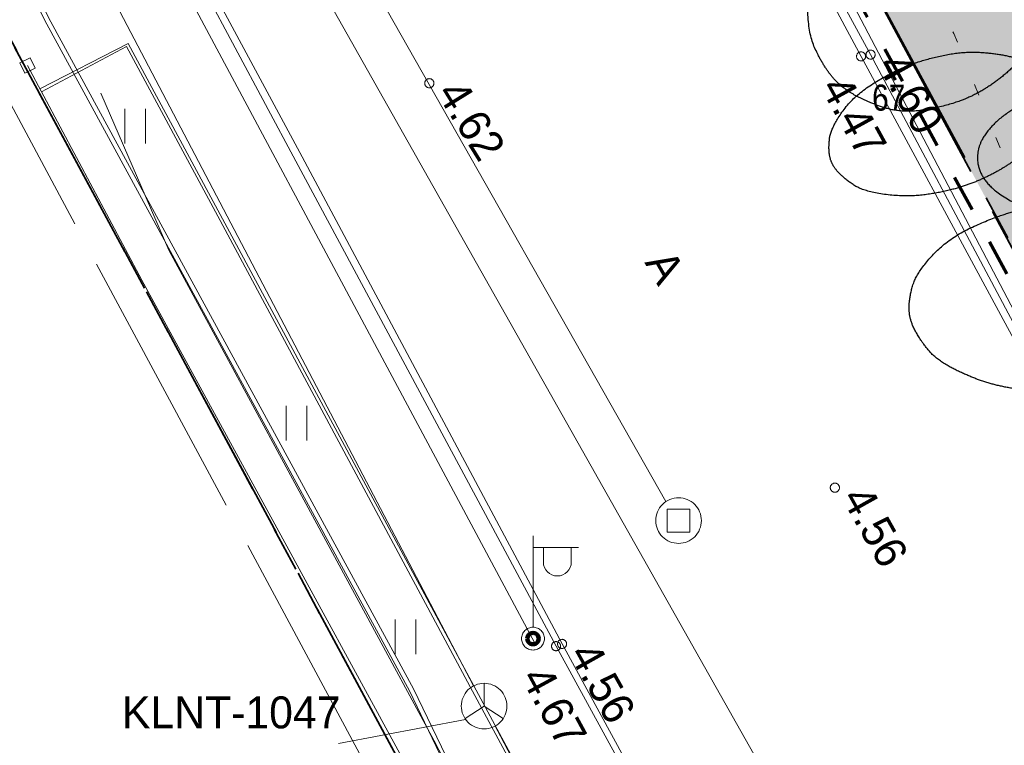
# Model space of a CAD drawing. Header units: metres. Extents: x 538891 to 1080079, y 6588829 to 13178720.
# Tile 254 of 656: x 539815 to 539836, y 6589182 to 6589198. Entities that reach past the tile are written whole.
import ezdxf

# ---------------------------------------------------------------- set-up
doc = ezdxf.new("R2010")
doc.units = ezdxf.units.M
doc.header["$LTSCALE"] = 0.4
for name, pattern in [('KATASTRIPIIR', [17.5, 10, -2.5, 2.5, -2.5]), ('KOLVIK', [3.125, 0.625, -2.5]), ('TOOPIIR', [17.5, 15, -2.5]), ('VW-02 Medium Dashed', [4, 2, -2])]:
    doc.linetypes.add(name, pattern=pattern)
for name, color, linetype in [('DENDRO', 7, 'Continuous'), ('GEO', 7, 'Continuous'), ('KINO_ASENDIPLAAN', 7, 'Continuous'), ('KINO_PINNAKATTED 2', 7, 'Continuous')]:
    doc.layers.add(name, color=color, linetype=linetype)
doc.styles.add('Arial', font='arial.ttf')
doc.styles.add('Arial Narrow', font='ARIALN.TTF')
doc.styles.add('HK Explorer Book', font='txt')
doc.linetypes.add('-D-', pattern='A,25,-2,-3.530927,["D",HK Explorer Book,S=3.5,R=0,X=-3.530927,Y=-1.75],-1.969073,25,-7.5', length=65)
doc.linetypes.add('-S-', pattern='A,10,-0.8,-1.31106,["S",Arial,S=1.402559,R=0,X=-1.31106,Y=-0.711108],-0.88894,10,-3', length=26)
doc.linetypes.add('-SK-', pattern='A,25,-0.25,-5.975415,["SK",HK Explorer Book,S=3.5,R=0,X=-5.975415,Y=-1.75],-1.274585,25,-7.5', length=65)
doc.linetypes.add('HEKK', pattern='A,0,[1,HEKK.shx,S=1,R=0,X=0,Y=-0.9],-10.4', length=10.4)
doc.linetypes.add('MP_KBL', pattern='A,0,[1,MP_KBL.shx,S=1,R=0,X=0,Y=-0.5],-18.999', length=18.999)
doc.linetypes.add('RAKAED', pattern='A,0,[1,RAKAED.shx,S=1,R=0,X=0,Y=-0.254375],-6.50875', length=6.50875)

# ---------------------------------------------------------------- blocks, each defined once
blk = doc.blocks.new('Landscape Area-226')
at = {"linetype": 'Continuous', "lineweight": 0}
blk.add_hatch(color=254, dxfattribs=at).paths.add_polyline_path([(-67.467, 134.818), (-71.46, 132.781), (-67.19, 124.86), (0, 0), (5.553, -10.141), (15.558, -4.907), (-6.422, 38.156), (-7.334, 37.698), (-24.238, 70.61), (-25.128, 70.156), (-55.703, 130.057)])
blk = doc.blocks.new('VARPOS')
at = {"color": 7, "linetype": 'Continuous', "lineweight": 9}
for p, q in [((-0.25, 0.25), (-0.25, -0.25)), ((-0.25, 0.25), (0.25, 0.25)), ((0.25, 0.25), (0.25, -0.25)), ((-0.25, -0.25), (0.25, -0.25))]:
    blk.add_line(p, q, dxfattribs=at)
blk = doc.blocks.new('MEPOST')
at = {"color": 7, "linetype": 'Continuous', "lineweight": 9, "flags": 128}
blk.add_lwpolyline([(0.5, 0), (0.498, -0.049), (0.49, -0.098), (0.478, -0.145), (0.462, -0.191), (0.441, -0.236), (0.416, -0.278), (0.387, -0.317), (0.354, -0.354), (0.317, -0.387), (0.278, -0.416), (0.236, -0.441), (0.191, -0.462), (0.145, -0.478), (0.098, -0.49), (0.049, -0.498), (0, -0.5), (-0.049, -0.498), (-0.098, -0.49), (-0.145, -0.478), (-0.191, -0.462), (-0.236, -0.441), (-0.278, -0.416), (-0.317, -0.387), (-0.354, -0.354), (-0.387, -0.317), (-0.416, -0.278), (-0.441, -0.236), (-0.462, -0.191), (-0.478, -0.145), (-0.49, -0.098), (-0.498, -0.049), (-0.5, 0), (-0.498, 0.049), (-0.49, 0.098), (-0.478, 0.145), (-0.462, 0.191), (-0.441, 0.236), (-0.416, 0.278), (-0.387, 0.317), (-0.354, 0.354), (-0.317, 0.387), (-0.278, 0.416), (-0.236, 0.441), (-0.191, 0.462), (-0.145, 0.478), (-0.098, 0.49), (-0.049, 0.498), (0, 0.5), (0.049, 0.498), (0.098, 0.49), (0.145, 0.478), (0.191, 0.462), (0.236, 0.441), (0.278, 0.416), (0.317, 0.387), (0.354, 0.354), (0.387, 0.317), (0.416, 0.278), (0.441, 0.236), (0.462, 0.191), (0.478, 0.145), (0.49, 0.098), (0.498, 0.049)], close=True, dxfattribs=at)
at = {"color": 252, "linetype": 'Continuous', "lineweight": 120, "true_color": 0x888888, "flags": 128}
blk.add_lwpolyline([(-0.25, 0, 0.414214), (0, -0.25, 0.414214), (0.25, 0, 0.414214), (0, 0.25, 0.414214)], format="xyb", close=True, dxfattribs=at)
blk = doc.blocks.new('VAPOST')
at = {"color": 7, "linetype": 'Continuous', "lineweight": 9}
for p, q in [((0, 0.5), (0, 4.5)), ((0, 4), (2, 4)), ((0.453, 3.358), (0.453, 4)), ((1.679, 3.358), (1.679, 4))]:
    blk.add_line(p, q, dxfattribs=at)
blk.add_arc((1.066, 3.358), 0.613, 180, 0, dxfattribs=at)
blk = doc.blocks.new('SIKAEV')
at = {"color": 7, "linetype": 'Continuous', "lineweight": 9}
for p, q in [((0, 1), (0, 0)), ((0, 0), (-0.83, -0.55)), ((0, 0), (0.83, -0.55))]:
    blk.add_line(p, q, dxfattribs=at)
at = {"color": 7, "linetype": 'Continuous', "lineweight": 9, "flags": 128}
blk.add_lwpolyline([(1, 0), (0.995, -0.098), (0.981, -0.195), (0.957, -0.29), (0.924, -0.383), (0.882, -0.471), (0.831, -0.556), (0.773, -0.634), (0.707, -0.707), (0.634, -0.773), (0.556, -0.831), (0.471, -0.882), (0.383, -0.924), (0.29, -0.957), (0.195, -0.981), (0.098, -0.995), (0, -1), (-0.098, -0.995), (-0.195, -0.981), (-0.29, -0.957), (-0.383, -0.924), (-0.471, -0.882), (-0.556, -0.831), (-0.634, -0.773), (-0.707, -0.707), (-0.773, -0.634), (-0.831, -0.556), (-0.882, -0.471), (-0.924, -0.383), (-0.957, -0.29), (-0.981, -0.195), (-0.995, -0.098), (-1, 0), (-0.995, 0.098), (-0.981, 0.195), (-0.957, 0.29), (-0.924, 0.383), (-0.882, 0.471), (-0.831, 0.556), (-0.773, 0.634), (-0.707, 0.707), (-0.634, 0.773), (-0.556, 0.831), (-0.471, 0.882), (-0.383, 0.924), (-0.29, 0.957), (-0.195, 0.981), (-0.098, 0.995), (0, 1), (0.098, 0.995), (0.195, 0.981), (0.29, 0.957), (0.383, 0.924), (0.471, 0.882), (0.556, 0.831), (0.634, 0.773), (0.707, 0.707), (0.773, 0.634), (0.831, 0.556), (0.882, 0.471), (0.924, 0.383), (0.957, 0.29), (0.981, 0.195), (0.995, 0.098)], close=True, dxfattribs=at)
blk = doc.blocks.new('DRKAEV')
at = {"color": 7, "linetype": 'Continuous', "lineweight": 9}
for p, q in [((-0.5, -0.5), (-0.5, 0.5)), ((-0.5, 0.5), (0.5, 0.5)), ((0.5, 0.5), (0.5, -0.5)), ((0.5, -0.5), (-0.5, -0.5))]:
    blk.add_line(p, q, dxfattribs=at)
at = {"color": 7, "linetype": 'Continuous', "lineweight": 9, "flags": 128}
blk.add_lwpolyline([(1, 0), (0.995, -0.098), (0.981, -0.195), (0.957, -0.29), (0.924, -0.383), (0.882, -0.471), (0.831, -0.556), (0.773, -0.634), (0.707, -0.707), (0.634, -0.773), (0.556, -0.831), (0.471, -0.882), (0.383, -0.924), (0.29, -0.957), (0.195, -0.981), (0.098, -0.995), (0, -1), (-0.098, -0.995), (-0.195, -0.981), (-0.29, -0.957), (-0.383, -0.924), (-0.471, -0.882), (-0.556, -0.831), (-0.634, -0.773), (-0.707, -0.707), (-0.773, -0.634), (-0.831, -0.556), (-0.882, -0.471), (-0.924, -0.383), (-0.957, -0.29), (-0.981, -0.195), (-0.995, -0.098), (-1, 0), (-0.995, 0.098), (-0.981, 0.195), (-0.957, 0.29), (-0.924, 0.383), (-0.882, 0.471), (-0.831, 0.556), (-0.773, 0.634), (-0.707, 0.707), (-0.634, 0.773), (-0.556, 0.831), (-0.471, 0.882), (-0.383, 0.924), (-0.29, 0.957), (-0.195, 0.981), (-0.098, 0.995), (0, 1), (0.098, 0.995), (0.195, 0.981), (0.29, 0.957), (0.383, 0.924), (0.471, 0.882), (0.556, 0.831), (0.634, 0.773), (0.707, 0.707), (0.773, 0.634), (0.831, 0.556), (0.882, 0.471), (0.924, 0.383), (0.957, 0.29), (0.981, 0.195), (0.995, 0.098)], close=True, dxfattribs=at)
blk = doc.blocks.new('HEIN')
at = {"color": 7, "linetype": 'Continuous', "lineweight": 9}
for p, q in [((-0.455, 0.761), (-0.455, -0.761)), ((0.455, 0.761), (0.455, -0.761))]:
    blk.add_line(p, q, dxfattribs=at)

msp = doc.modelspace()

# ---------------------------------------------------------------- linework, layer by layer
at = {"layer": 'DENDRO', "color": 30, "linetype": 'Continuous', "lineweight": 25, "true_color": 0xff7f00}
msp.add_open_spline([(539836.7659, 6589200.3919), (539836.7509, 6589200.4083), (539836.736, 6589200.4246), (539836.4514, 6589200.7296), (539835.5276, 6589201.1407), (539834.5042, 6589201.0758), (539833.7704, 6589200.8372), (539833.0631, 6589200.3953), (539832.4734, 6589199.7861), (539831.8709, 6589198.714), (539831.844, 6589197.4357), (539832.1821, 6589196.6971), (539832.5778, 6589196.2116), (539833.1777, 6589195.8745), (539833.9678, 6589195.6294), (539835.0466, 6589195.8303), (539835.7785, 6589196.1716), (539836.4375, 6589196.7048), (539836.9405, 6589197.3699), (539837.2436, 6589198.0795), (539837.3906, 6589199.0968), (539837.0695, 6589200.0463), (539836.7957, 6589200.3592), (539836.7808, 6589200.3755), (539836.7659, 6589200.3919)], degree=2, knots=[0, 0, 0, 0.0027796, 0.0027796, 0.055118, 0.1074565, 0.159795, 0.2121335, 0.264472, 0.3168104, 0.3691489, 0.4214874, 0.4738259, 0.5261644, 0.5785028, 0.6308413, 0.6831798, 0.7355183, 0.7878568, 0.8401952, 0.8925337, 0.9448722, 0.9972107, 0.9972107, 1, 1, 1], dxfattribs=at)
at = {"layer": 'DENDRO', "color": 25, "linetype": 'Continuous', "lineweight": 25, "true_color": 0x995f4c}
for points, knots in [([(539837.1819, 6589196.1562), (539837.1782, 6589196.1681), (539837.1745, 6589196.18), (539837.1009, 6589196.4028), (539836.642, 6589196.8025), (539835.9307, 6589196.9674), (539835.1843, 6589196.9905), (539834.3335, 6589196.7987), (539833.6882, 6589196.5389), (539832.8692, 6589196.0284), (539832.3633, 6589195.3213), (539832.3054, 6589194.8479), (539832.382, 6589194.5046), (539832.6547, 6589194.2059), (539833.0856, 6589193.9219), (539834.031, 6589193.7986), (539834.8655, 6589193.9164), (539835.5372, 6589194.1262), (539836.1387, 6589194.4272), (539836.6145, 6589194.7781), (539837.1008, 6589195.3217), (539837.2518, 6589195.907), (539837.1893, 6589196.1324), (539837.1856, 6589196.1443), (539837.1819, 6589196.1562)], [0, 0, 0, 0.0027857, 0.0027857, 0.0551236, 0.1074615, 0.1597994, 0.2121374, 0.2644753, 0.3168132, 0.3691511, 0.4214891, 0.473827, 0.5261649, 0.5785028, 0.6308408, 0.6831787, 0.7355166, 0.7878545, 0.8401925, 0.8925304, 0.9448683, 0.9972062, 0.9972062, 1, 1, 1]), ([(539840.9305, 6589191.8871), (539840.9292, 6589191.9031), (539840.9279, 6589191.9191), (539840.898, 6589192.2171), (539840.5031, 6589192.8393), (539839.7936, 6589193.275), (539839.1651, 6589193.5095), (539838.4019, 6589193.6545), (539837.5549, 6589193.6811), (539836.6981, 6589193.578), (539835.9104, 6589193.3578), (539834.9209, 6589192.8874), (539834.2426, 6589192.1508), (539834.075, 6589191.5869), (539834.0803, 6589191.1361), (539834.3034, 6589190.6895), (539834.6925, 6589190.2149), (539835.5182, 6589189.8115), (539836.2184, 6589189.6174), (539837.0314, 6589189.5288), (539837.8936, 6589189.5671), (539838.7251, 6589189.7318), (539839.8246, 6589190.1456), (539840.6596, 6589190.8826), (539840.9485, 6589191.5567), (539840.9332, 6589191.8552), (539840.9319, 6589191.8712), (539840.9305, 6589191.8871)], [0, 0, 0, 0.002421, 0.002421, 0.0476552, 0.0928894, 0.1381237, 0.1833579, 0.2285921, 0.2738263, 0.3190606, 0.3642948, 0.409529, 0.4547633, 0.4999975, 0.5452317, 0.5904659, 0.6357002, 0.6809344, 0.7261686, 0.7714029, 0.8166371, 0.8618713, 0.9071055, 0.9523398, 0.997574, 0.997574, 1, 1, 1])]:
    msp.add_open_spline(points, degree=2, knots=knots, dxfattribs=at)
msp.add_open_spline([(539836.9825, 6589196.0262), (539837.6674, 6589196.2849), (539839.2872, 6589196.4178), (539840.723, 6589196.1306), (539841.5901, 6589195.5003), (539841.6561, 6589194.6958), (539840.9033, 6589193.9326), (539839.5335, 6589193.4152), (539837.9137, 6589193.2823), (539836.4779, 6589193.5695), (539835.6109, 6589194.1998), (539835.5448, 6589195.0043), (539836.2976, 6589195.7675), (539836.9825, 6589196.0262)], degree=2, dxfattribs=at)
at = {"layer": 'GEO', "color": 8, "linetype": '-SK-', "lineweight": 9, "true_color": 0x7d7d7d}
msp.add_line((539804.8565, 6589227.3202), (539833.7578, 6589176.1379), dxfattribs=at)
at = {"layer": 'GEO', "color": 8, "linetype": '-D-', "lineweight": 9, "true_color": 0x7d7d7d}
msp.add_line((539806.3146, 6589226.6581), (539828.7504, 6589187.1312), dxfattribs=at)
at = {"layer": 'GEO', "color": 8, "linetype": '-S-', "lineweight": 9, "true_color": 0x7d7d7d}
for p, q in [((539815.2382, 6589200.8191), (539824.5328, 6589183.0918)), ((539824.3603, 6589182.3553), (539821.5765, 6589181.8256))]:
    msp.add_line(p, q, dxfattribs=at)
at = {"layer": 'GEO', "color": 35, "linetype": 'KATASTRIPIIR', "lineweight": 35, "true_color": 0xb1703a, "flags": 128}
for points in [[(539661.86, 6589354.25), (539689.49, 6589347.26), (539722.4, 6589286.16), (539729.44, 6589289.96), (539761.7, 6589230.09), (539803.95, 6589252.85), (539808.69, 6589244.05), (539810.06, 6589241.52), (539805.66, 6589239.15), (539809.92, 6589231.22), (539814.33, 6589233.6), (539846.63, 6589173.62), (539831.51, 6589165.47), (539793.57, 6589235.9), (539759.39, 6589217.49), (539797.33, 6589147.06), (539804.37, 6589150.85), (539839.31, 6589086), (539881.52, 6589108.74), (539887.49, 6589097.77), (539826.75, 6589065.04), (539805.41, 6589104.66), (539798.37, 6589100.86), (539782.17, 6589130.94), (539736.15, 6589216.34), (539743.21, 6589220.13), (539720.91, 6589261.51), (539713.87, 6589257.71), (539697.67, 6589287.79), (539661.86, 6589354.25)], [(539909.52, 6589298.37), (539963.84, 6589287.14), (540025.24, 6589164.24), (540045.59, 6589125.76), (540065.9, 6589087.26), (540023.2, 6589062.87), (539981.09, 6589035.92), (539947.18, 6589014.22), (539893.01, 6589114.94), (539881.52, 6589108.74), (539808.69, 6589244.05), (539909.52, 6589298.37)], [(539759.39, 6589217.49), (539793.57, 6589235.9), (539831.51, 6589165.47), (539804.37, 6589150.85), (539797.33, 6589147.06), (539759.39, 6589217.49)]]:
    msp.add_lwpolyline(points, dxfattribs=at)
at = {"layer": 'GEO', "color": 8, "linetype": 'TOOPIIR', "lineweight": 9, "true_color": 0x7d7d7d, "flags": 128}
msp.add_lwpolyline([(540009.728, 6589274.9396), (540007.9291, 6589283.6289), (539999.961, 6589296.693), (539999.0028, 6589310.4914), (539982.048, 6589315.103), (539968.23, 6589319.624), (539923.0062, 6589331.3898), (539909.1598, 6589323.7597), (539879.4137, 6589305.7855), (539866.718, 6589299.632), (539825.489, 6589273.6106), (539801.0362, 6589257.5566), (539784.2601, 6589247.5892), (539791.917, 6589237.292), (539811.1602, 6589201.8497), (539830.4327, 6589165.9875), (539829.9209, 6589164.7033), (539851.006, 6589125.569), (539858.994, 6589114.02), (539868.46, 6589099.0162), (539872.4814, 6589092.3517), (539891.371, 6589065.8965), (539936.7409, 6588993.1706), (540012.911, 6589042.2881), (540056.8358, 6589068.4128), (540079.5427, 6589082.4151), (540055.254, 6589125.2135), (540035.056, 6589162.5293), (540031.7637, 6589169.1877), (540025.659, 6589166.0347), (540017.2916, 6589182.4141), (540021.5537, 6589185.0254), (540011.9445, 6589204.4642), (539991.9088, 6589243.8962), (540003.1152, 6589249.6375), (540014.0907, 6589246.6002), (540015.6053, 6589252.8138), (540016.6856, 6589258.0436), (540013.746, 6589258.7749), (540014.554, 6589261.666), (540015.7891, 6589267.0477), (540013.1293, 6589268.0319), (540010.9042, 6589270.1926)], close=True, dxfattribs=at)
at = {"layer": 'GEO', "color": 8, "linetype": 'Continuous', "lineweight": 9, "true_color": 0x7d7d7d, "flags": 128}
for points in [[(539788.8247, 6589241.4506), (539796.998, 6589245.802), (539804.742, 6589249.934), (539806.862, 6589245.867), (539809.363, 6589241.143), (539805.754, 6589239.172), (539805.454, 6589238.9516), (539805.3308, 6589238.6426), (539805.2685, 6589238.3171), (539805.378, 6589237.936), (539809.209, 6589230.936), (539809.4073, 6589230.7071), (539809.7747, 6589230.5825), (539810.0949, 6589230.5394), (539810.4457, 6589230.708), (539813.926, 6589232.659), (539817.79, 6589225.518), (539821.379, 6589218.868), (539826.812, 6589208.742), (539829.4, 6589203.961), (539833.234, 6589196.926), (539836.25, 6589191.262), (539841.544, 6589181.442), (539842.936, 6589178.813)], [(539788.9118, 6589241.3334), (539797.113, 6589245.712), (539804.647, 6589249.744), (539806.756, 6589245.817), (539809.194, 6589241.217), (539805.683, 6589239.295), (539805.3468, 6589239.0319), (539805.206, 6589238.679), (539805.136, 6589238.313), (539805.245, 6589237.888), (539809.096, 6589230.873), (539809.332, 6589230.596), (539809.745, 6589230.456), (539810.116, 6589230.406), (539810.505, 6589230.593), (539813.88, 6589232.457), (539817.685, 6589225.438), (539821.252, 6589218.785), (539826.768, 6589208.597), (539829.256, 6589203.897), (539833.025, 6589196.886), (539836.086, 6589191.219), (539841.362, 6589181.465), (539842.853, 6589178.707)], [(539791.917, 6589237.292), (539792.638, 6589237.657), (539793.6308, 6589237.9659), (539794.329, 6589237.9755), (539794.985, 6589237.838), (539795.719, 6589237.447), (539796.266, 6589236.925), (539800.277, 6589231.911), (539801.769, 6589230.021), (539806.724, 6589220.837), (539807.363, 6589219.655), (539811.46, 6589212.03), (539816.743, 6589202.178), (539820.775, 6589194.684), (539826.473, 6589184.012), (539831.382, 6589174.995), (539832.419, 6589173.32)], [(539791.997, 6589237.136), (539792.6895, 6589237.5301), (539793.6525, 6589237.8297), (539794.3158, 6589237.8389), (539794.938, 6589237.7084), (539795.6383, 6589237.3353), (539796.175, 6589236.827), (539800.129, 6589231.778), (539801.635, 6589229.9201), (539806.646, 6589220.725), (539807.233, 6589219.566), (539811.339, 6589211.928), (539816.651, 6589202.051), (539820.638, 6589194.594), (539826.341, 6589183.962), (539831.278, 6589174.923), (539832.306, 6589173.245)], [(539815.0319, 6589196.1733), (539816.968, 6589197.168), (539818.984, 6589193.425), (539824.591, 6589183.001), (539829.369, 6589174.133), (539830.924, 6589171.615)], [(539830.873, 6589171.587), (539829.295, 6589174.092), (539824.513, 6589182.974), (539818.932, 6589193.385), (539816.931, 6589197.107), (539815.0643, 6589196.1124)]]:
    msp.add_lwpolyline(points, dxfattribs=at)
at = {"layer": 'GEO', "color": 8, "linetype": 'MP_KBL', "lineweight": 9, "true_color": 0x7d7d7d, "flags": 128}
for points in [[(539825.8757, 6589184.0313), (539815.061, 6589204.257), (539802.07, 6589227.85), (539799.1955, 6589231.8413), (539797.0897, 6589234.1735), (539796.1187, 6589234.9006), (539792.5477, 6589235.0719), (539792.1, 6589235.164)], [(539811.6106, 6589234.5805), (539811.9628, 6589232.7428), (539811.2627, 6589232.1622), (539799.753, 6589228.2832), (539799.8, 6589227.8379), (539800.9951, 6589225.1468), (539809.0583, 6589209.4161), (539812.4159, 6589203.2183), (539812.8968, 6589202.3307), (539815.2686, 6589197.6425), (539823.216, 6589183.0286), (539824.135, 6589181.1196), (539831.8646, 6589166.9186), (539831.9906, 6589165.4506), (539831.811, 6589164.784)], [(539811.5185, 6589234.5297), (539811.8535, 6589232.7821), (539811.2134, 6589232.2512), (539799.703, 6589228.4338), (539799.7062, 6589227.7951), (539800.9051, 6589225.1032), (539808.9699, 6589209.3694), (539812.3282, 6589203.1704), (539812.8075, 6589202.2856), (539815.18, 6589197.596), (539823.127, 6589182.983), (539824.046, 6589181.074), (539831.765, 6589166.91), (539831.891, 6589165.442), (539831.811, 6589164.784)], [(539844.97, 6589176.286), (539844.5821, 6589176.0968), (539838.4389, 6589187.3773), (539832.4958, 6589198.7127), (539832.465, 6589199.498), (539832.0629, 6589199.8078), (539826.0638, 6589210.5692), (539821.5065, 6589219.3966), (539820.157, 6589222.478)]]:
    msp.add_lwpolyline(points, dxfattribs=at)
at = {"layer": 'GEO', "color": 252, "linetype": 'KOLVIK', "lineweight": 9, "true_color": 0x888888, "flags": 128}
msp.add_lwpolyline([(539815.387, 6589231.342), (539816.3185, 6589234.0567), (539818.7586, 6589234.0567), (539821.342, 6589230.03), (539828.703, 6589217.523), (539834.268, 6589205.275), (539837.549, 6589205.741), (539839.264, 6589201.078), (539836.121, 6589201.211), (539839.23, 6589193.75), (539843.592, 6589188.562), (539846.782, 6589184.357), (539845.1341, 6589182.6173), (539842.684, 6589182.279), (539837.445, 6589191.487), (539835.06, 6589197.388), (539831.484, 6589203.104), (539827.545, 6589209.714), (539822.564, 6589219.735), (539818.462, 6589225.414), (539815.387, 6589231.342)], dxfattribs=at)
at = {"layer": 'GEO', "color": 8, "linetype": 'Continuous', "lineweight": 9, "true_color": 0x7d7d7d, "flags": 128}
for points in [[(539833.334, 6589196.926), (539833.3335, 6589196.9162), (539833.3321, 6589196.9065), (539833.3297, 6589196.897), (539833.3264, 6589196.8877), (539833.3222, 6589196.8789), (539833.3171, 6589196.8704), (539833.3113, 6589196.8626), (539833.3047, 6589196.8553), (539833.2974, 6589196.8487), (539833.2896, 6589196.8429), (539833.2811, 6589196.8378), (539833.2723, 6589196.8336), (539833.263, 6589196.8303), (539833.2535, 6589196.8279), (539833.2438, 6589196.8265), (539833.234, 6589196.826), (539833.2242, 6589196.8265), (539833.2145, 6589196.8279), (539833.205, 6589196.8303), (539833.1957, 6589196.8336), (539833.1869, 6589196.8378), (539833.1784, 6589196.8429), (539833.1706, 6589196.8487), (539833.1633, 6589196.8553), (539833.1567, 6589196.8626), (539833.1509, 6589196.8704), (539833.1458, 6589196.8789), (539833.1416, 6589196.8877), (539833.1383, 6589196.897), (539833.1359, 6589196.9065), (539833.1345, 6589196.9162), (539833.134, 6589196.926), (539833.1345, 6589196.9358), (539833.1359, 6589196.9455), (539833.1383, 6589196.955), (539833.1416, 6589196.9643), (539833.1458, 6589196.9731), (539833.1509, 6589196.9816), (539833.1567, 6589196.9894), (539833.1633, 6589196.9967), (539833.1706, 6589197.0033), (539833.1784, 6589197.0091), (539833.1869, 6589197.0142), (539833.1957, 6589197.0184), (539833.205, 6589197.0217), (539833.2145, 6589197.0241), (539833.2242, 6589197.0255), (539833.234, 6589197.026), (539833.2438, 6589197.0255), (539833.2535, 6589197.0241), (539833.263, 6589197.0217), (539833.2723, 6589197.0184), (539833.2811, 6589197.0142), (539833.2896, 6589197.0091), (539833.2974, 6589197.0033), (539833.3047, 6589196.9967), (539833.3113, 6589196.9894), (539833.3171, 6589196.9816), (539833.3222, 6589196.9731), (539833.3264, 6589196.9643), (539833.3297, 6589196.955), (539833.3321, 6589196.9455), (539833.3335, 6589196.9358)], [(539833.125, 6589196.886), (539833.1245, 6589196.8762), (539833.1231, 6589196.8665), (539833.1207, 6589196.857), (539833.1174, 6589196.8477), (539833.1132, 6589196.8389), (539833.1081, 6589196.8304), (539833.1023, 6589196.8226), (539833.0957, 6589196.8153), (539833.0884, 6589196.8087), (539833.0806, 6589196.8029), (539833.0721, 6589196.7978), (539833.0633, 6589196.7936), (539833.054, 6589196.7903), (539833.0445, 6589196.7879), (539833.0348, 6589196.7865), (539833.025, 6589196.786), (539833.0152, 6589196.7865), (539833.0055, 6589196.7879), (539832.996, 6589196.7903), (539832.9867, 6589196.7936), (539832.9779, 6589196.7978), (539832.9694, 6589196.8029), (539832.9616, 6589196.8087), (539832.9543, 6589196.8153), (539832.9477, 6589196.8226), (539832.9419, 6589196.8304), (539832.9368, 6589196.8389), (539832.9326, 6589196.8477), (539832.9293, 6589196.857), (539832.9269, 6589196.8665), (539832.9255, 6589196.8762), (539832.925, 6589196.886), (539832.9255, 6589196.8958), (539832.9269, 6589196.9055), (539832.9293, 6589196.915), (539832.9326, 6589196.9243), (539832.9368, 6589196.9331), (539832.9419, 6589196.9416), (539832.9477, 6589196.9494), (539832.9543, 6589196.9567), (539832.9616, 6589196.9633), (539832.9694, 6589196.9691), (539832.9779, 6589196.9742), (539832.9867, 6589196.9784), (539832.996, 6589196.9817), (539833.0055, 6589196.9841), (539833.0152, 6589196.9855), (539833.025, 6589196.986), (539833.0348, 6589196.9855), (539833.0445, 6589196.9841), (539833.054, 6589196.9817), (539833.0633, 6589196.9784), (539833.0721, 6589196.9742), (539833.0806, 6589196.9691), (539833.0884, 6589196.9633), (539833.0957, 6589196.9567), (539833.1023, 6589196.9494), (539833.1081, 6589196.9416), (539833.1132, 6589196.9331), (539833.1174, 6589196.9243), (539833.1207, 6589196.915), (539833.1231, 6589196.9055), (539833.1245, 6589196.8958)], [(539823.664, 6589196.299), (539823.6635, 6589196.2892), (539823.6621, 6589196.2795), (539823.6597, 6589196.27), (539823.6564, 6589196.2607), (539823.6522, 6589196.2519), (539823.6471, 6589196.2434), (539823.6413, 6589196.2356), (539823.6347, 6589196.2283), (539823.6274, 6589196.2217), (539823.6196, 6589196.2159), (539823.6111, 6589196.2108), (539823.6023, 6589196.2066), (539823.593, 6589196.2033), (539823.5835, 6589196.2009), (539823.5738, 6589196.1995), (539823.564, 6589196.199), (539823.5542, 6589196.1995), (539823.5445, 6589196.2009), (539823.535, 6589196.2033), (539823.5257, 6589196.2066), (539823.5169, 6589196.2108), (539823.5084, 6589196.2159), (539823.5006, 6589196.2217), (539823.4933, 6589196.2283), (539823.4867, 6589196.2356), (539823.4809, 6589196.2434), (539823.4758, 6589196.2519), (539823.4716, 6589196.2607), (539823.4683, 6589196.27), (539823.4659, 6589196.2795), (539823.4645, 6589196.2892), (539823.464, 6589196.299), (539823.4645, 6589196.3088), (539823.4659, 6589196.3185), (539823.4683, 6589196.328), (539823.4716, 6589196.3373), (539823.4758, 6589196.3461), (539823.4809, 6589196.3546), (539823.4867, 6589196.3624), (539823.4933, 6589196.3697), (539823.5006, 6589196.3763), (539823.5084, 6589196.3821), (539823.5169, 6589196.3872), (539823.5257, 6589196.3914), (539823.535, 6589196.3947), (539823.5445, 6589196.3971), (539823.5542, 6589196.3985), (539823.564, 6589196.399), (539823.5738, 6589196.3985), (539823.5835, 6589196.3971), (539823.593, 6589196.3947), (539823.6023, 6589196.3914), (539823.6111, 6589196.3872), (539823.6196, 6589196.3821), (539823.6274, 6589196.3763), (539823.6347, 6589196.3697), (539823.6413, 6589196.3624), (539823.6471, 6589196.3546), (539823.6522, 6589196.3461), (539823.6564, 6589196.3373), (539823.6597, 6589196.328), (539823.6621, 6589196.3185), (539823.6635, 6589196.3088)], [(539832.551, 6589187.435), (539832.5505, 6589187.4252), (539832.5491, 6589187.4155), (539832.5467, 6589187.406), (539832.5434, 6589187.3967), (539832.5392, 6589187.3879), (539832.5341, 6589187.3794), (539832.5283, 6589187.3716), (539832.5217, 6589187.3643), (539832.5144, 6589187.3577), (539832.5066, 6589187.3519), (539832.4981, 6589187.3468), (539832.4893, 6589187.3426), (539832.48, 6589187.3393), (539832.4705, 6589187.3369), (539832.4608, 6589187.3355), (539832.451, 6589187.335), (539832.4412, 6589187.3355), (539832.4315, 6589187.3369), (539832.422, 6589187.3393), (539832.4127, 6589187.3426), (539832.4039, 6589187.3468), (539832.3954, 6589187.3519), (539832.3876, 6589187.3577), (539832.3803, 6589187.3643), (539832.3737, 6589187.3716), (539832.3679, 6589187.3794), (539832.3628, 6589187.3879), (539832.3586, 6589187.3967), (539832.3553, 6589187.406), (539832.3529, 6589187.4155), (539832.3515, 6589187.4252), (539832.351, 6589187.435), (539832.3515, 6589187.4448), (539832.3529, 6589187.4545), (539832.3553, 6589187.464), (539832.3586, 6589187.4733), (539832.3628, 6589187.4821), (539832.3679, 6589187.4906), (539832.3737, 6589187.4984), (539832.3803, 6589187.5057), (539832.3876, 6589187.5123), (539832.3954, 6589187.5181), (539832.4039, 6589187.5232), (539832.4127, 6589187.5274), (539832.422, 6589187.5307), (539832.4315, 6589187.5331), (539832.4412, 6589187.5345), (539832.451, 6589187.535), (539832.4608, 6589187.5345), (539832.4705, 6589187.5331), (539832.48, 6589187.5307), (539832.4893, 6589187.5274), (539832.4981, 6589187.5232), (539832.5066, 6589187.5181), (539832.5144, 6589187.5123), (539832.5217, 6589187.5057), (539832.5283, 6589187.4984), (539832.5341, 6589187.4906), (539832.5392, 6589187.4821), (539832.5434, 6589187.4733), (539832.5467, 6589187.464), (539832.5491, 6589187.4545), (539832.5505, 6589187.4448)], [(539826.573, 6589184.012), (539826.5725, 6589184.0022), (539826.5711, 6589183.9925), (539826.5687, 6589183.983), (539826.5654, 6589183.9737), (539826.5612, 6589183.9649), (539826.5561, 6589183.9564), (539826.5503, 6589183.9486), (539826.5437, 6589183.9413), (539826.5364, 6589183.9347), (539826.5286, 6589183.9289), (539826.5201, 6589183.9238), (539826.5113, 6589183.9196), (539826.502, 6589183.9163), (539826.4925, 6589183.9139), (539826.4828, 6589183.9125), (539826.473, 6589183.912), (539826.4632, 6589183.9125), (539826.4535, 6589183.9139), (539826.444, 6589183.9163), (539826.4347, 6589183.9196), (539826.4259, 6589183.9238), (539826.4174, 6589183.9289), (539826.4096, 6589183.9347), (539826.4023, 6589183.9413), (539826.3957, 6589183.9486), (539826.3899, 6589183.9564), (539826.3848, 6589183.9649), (539826.3806, 6589183.9737), (539826.3773, 6589183.983), (539826.3749, 6589183.9925), (539826.3735, 6589184.0022), (539826.373, 6589184.012), (539826.3735, 6589184.0218), (539826.3749, 6589184.0315), (539826.3773, 6589184.041), (539826.3806, 6589184.0503), (539826.3848, 6589184.0591), (539826.3899, 6589184.0676), (539826.3957, 6589184.0754), (539826.4023, 6589184.0827), (539826.4096, 6589184.0893), (539826.4174, 6589184.0951), (539826.4259, 6589184.1002), (539826.4347, 6589184.1044), (539826.444, 6589184.1077), (539826.4535, 6589184.1101), (539826.4632, 6589184.1115), (539826.473, 6589184.112), (539826.4828, 6589184.1115), (539826.4925, 6589184.1101), (539826.502, 6589184.1077), (539826.5113, 6589184.1044), (539826.5201, 6589184.1002), (539826.5286, 6589184.0951), (539826.5364, 6589184.0893), (539826.5437, 6589184.0827), (539826.5503, 6589184.0754), (539826.5561, 6589184.0676), (539826.5612, 6589184.0591), (539826.5654, 6589184.0503), (539826.5687, 6589184.041), (539826.5711, 6589184.0315), (539826.5725, 6589184.0218)], [(539826.441, 6589183.962), (539826.4405, 6589183.9522), (539826.4391, 6589183.9425), (539826.4367, 6589183.933), (539826.4334, 6589183.9237), (539826.4292, 6589183.9149), (539826.4241, 6589183.9064), (539826.4183, 6589183.8986), (539826.4117, 6589183.8913), (539826.4044, 6589183.8847), (539826.3966, 6589183.8789), (539826.3881, 6589183.8738), (539826.3793, 6589183.8696), (539826.37, 6589183.8663), (539826.3605, 6589183.8639), (539826.3508, 6589183.8625), (539826.341, 6589183.862), (539826.3312, 6589183.8625), (539826.3215, 6589183.8639), (539826.312, 6589183.8663), (539826.3027, 6589183.8696), (539826.2939, 6589183.8738), (539826.2854, 6589183.8789), (539826.2776, 6589183.8847), (539826.2703, 6589183.8913), (539826.2637, 6589183.8986), (539826.2579, 6589183.9064), (539826.2528, 6589183.9149), (539826.2486, 6589183.9237), (539826.2453, 6589183.933), (539826.2429, 6589183.9425), (539826.2415, 6589183.9522), (539826.241, 6589183.962), (539826.2415, 6589183.9718), (539826.2429, 6589183.9815), (539826.2453, 6589183.991), (539826.2486, 6589184.0003), (539826.2528, 6589184.0091), (539826.2579, 6589184.0176), (539826.2637, 6589184.0254), (539826.2703, 6589184.0327), (539826.2776, 6589184.0393), (539826.2854, 6589184.0451), (539826.2939, 6589184.0502), (539826.3027, 6589184.0544), (539826.312, 6589184.0577), (539826.3215, 6589184.0601), (539826.3312, 6589184.0615), (539826.341, 6589184.062), (539826.3508, 6589184.0615), (539826.3605, 6589184.0601), (539826.37, 6589184.0577), (539826.3793, 6589184.0544), (539826.3881, 6589184.0502), (539826.3966, 6589184.0451), (539826.4044, 6589184.0393), (539826.4117, 6589184.0327), (539826.4183, 6589184.0254), (539826.4241, 6589184.0176), (539826.4292, 6589184.0091), (539826.4334, 6589184.0003), (539826.4367, 6589183.991), (539826.4391, 6589183.9815), (539826.4405, 6589183.9718)]]:
    msp.add_lwpolyline(points, close=True, dxfattribs=at)
at = {"layer": 'GEO', "color": 8, "linetype": 'RAKAED', "lineweight": 9, "true_color": 0x7d7d7d, "flags": 128}
msp.add_lwpolyline([(539835.041, 6589167.509), (539831.595, 6589165.654), (539825.833, 6589176.26), (539817.261, 6589191.984), (539814.758, 6589196.688)], dxfattribs=at)
at = {"layer": 'GEO', "color": 8, "linetype": 'HEKK', "lineweight": 9, "true_color": 0x7d7d7d, "flags": 128}
msp.add_lwpolyline([(539832.941, 6589167.347), (539831.905, 6589166.699), (539829.631, 6589170.771), (539826.06, 6589177.287), (539823.67, 6589181.888), (539817.854, 6589192.64), (539816.3681, 6589196.0801)], dxfattribs=at)
at = {"layer": 'GEO', "color": 8, "linetype": '-S-', "lineweight": 9, "true_color": 0x7d7d7d, "flags": 128}
msp.add_lwpolyline([(539834.0674, 6589164.9009), (539825.124, 6589181.992), (539825.0048, 6589182.2102)], dxfattribs=at)
at = {"layer": 'KINO_ASENDIPLAAN', "color": 140, "linetype": 'VW-02 Medium Dashed', "lineweight": 70, "true_color": 0x00bfff, "flags": 128}
msp.add_lwpolyline([(539941.0048, 6589300.3454), (539940.5217, 6589296.9546), (539974.3604, 6589288.4827), (539975.01, 6589291.078), (540000.3128, 6589286.6251), (540002.9731, 6589249.9773), (539993.0762, 6589225.0232), (540063.9301, 6589088.0629), (540060.1052, 6589086.0133), (540027.1158, 6589148.1533), (539896.3148, 6589081.3922), (539881.52, 6589108.74), (539807.2305, 6589245.4858), (539909.52, 6589298.37), (539917.166, 6589297.2556), (539927.194, 6589303.7472)], close=True, dxfattribs=at)

# ---------------------------------------------------------------- block references
at = {"layer": 'GEO', "color": 8, "true_color": 0x7d7d7d, "xscale": 0.5, "yscale": 0.5, "zscale": 0.5, "rotation": 115.0142396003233}
msp.add_blockref('VARPOS', (539814.758, 6589196.688), dxfattribs=at)
at = {"layer": 'GEO', "color": 8, "true_color": 0x7d7d7d, "xscale": 0.5, "yscale": 0.5, "zscale": 0.5}
for name, p in [('HEIN', (539817.1172, 6589195.3579)), ('HEIN', (539820.656, 6589188.8508)), ('DRKAEV', (539829.026, 6589186.714)), ('VAPOST', (539825.836, 6589184.128)), ('HEIN', (539823.0418, 6589184.1648)), ('MEPOST', (539825.836, 6589184.128)), ('SIKAEV', (539824.765, 6589182.649))]:
    msp.add_blockref(name, p, dxfattribs=at)
at = {"layer": 'KINO_PINNAKATTED 2', "color": 7}
msp.add_blockref('Landscape Area-226', (539881.52, 6589108.74), dxfattribs=at)

# ---------------------------------------------------------------- texts
at = {"layer": 'DENDRO', "color": 250, "true_color": 0x333333, "insert": (539833.2669, 6589196.2686), "char_height": 0.57083, "attachment_point": 1, "line_spacing_factor": 2.63829, "style": 'Arial Narrow'}
msp.add_mtext('67', dxfattribs=at)
at = {"layer": 'GEO', "color": 8, "true_color": 0x7d7d7d, "char_height": 0.7, "line_spacing_factor": 0.25, "style": 'HK Explorer Book'}
for s, insert, attachment_point, rotation in [(' 4.60', (539833.234, 6589196.926), 7, 299.05649), (' 4.47', (539832.0004, 6589196.4372), 7, 298.74369), (' 4.62', (539823.564, 6589196.299), 7, 301.73864), ('A', (539828.7321, 6589192.2759), 5, 300.1038), (' 4.56', (539832.451, 6589187.435), 7, 299.2443), (' 4.56', (539826.473, 6589184.012), 7, 299.2928), (' 4.67', (539825.4283, 6589183.499), 7, 298.52485)]:
    msp.add_mtext(s, dxfattribs=dict(at, insert=insert, attachment_point=attachment_point, rotation=rotation))
at = {"layer": 'GEO', "color": 8, "true_color": 0x7d7d7d, "insert": (539816.8292, 6589182.1509), "char_height": 0.7, "attachment_point": 7, "line_spacing_factor": 0.25, "style": 'HK Explorer Book'}
msp.add_mtext('KLNT-1047', dxfattribs=at)

doc.saveas('drawing.dxf')
